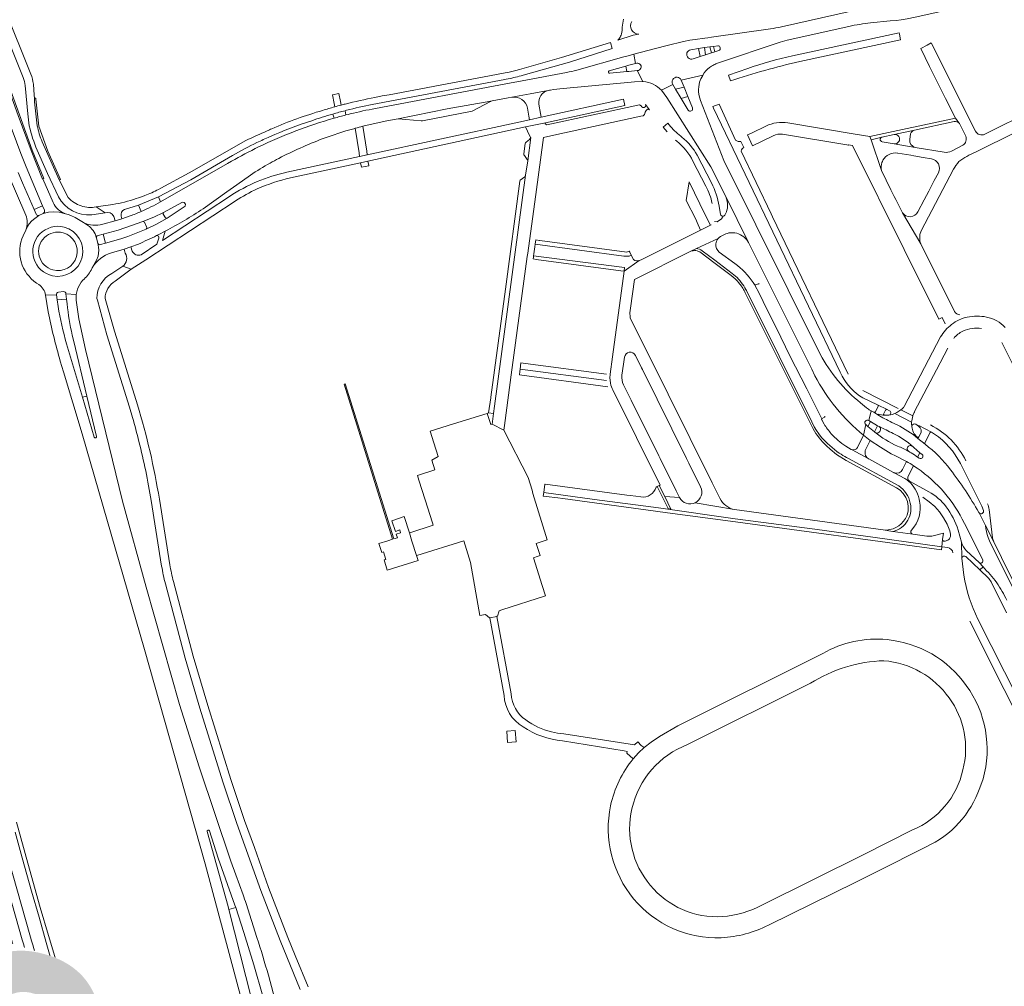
# Model space of a CAD drawing. Header units: metres. Extents: x 166325 to 190320, y 381923 to 404576.
# Tile 399 of 656: x 175992 to 176405, y 387359 to 387764. Entities that reach past the tile are written whole.
import ezdxf

# ---------------------------------------------------------------- set-up
doc = ezdxf.new("R2010")
doc.units = ezdxf.units.M
for name, color, linetype, lineweight in [('B-WE-OG-WATER_MEER-GV', 8, 'Continuous', 18), ('B-WE-VH-VERHARDING_ASFALT-GV', 8, 'Continuous', 18), ('B-WE-VH-VERHARDING_BETONSTRAATSTEEN-GV', 8, 'Continuous', 18), ('B-WE-VH-VERHARDING_GESLOTEN-GV', 8, 'Continuous', 18), ('X-XX-AL-TEKENBLAD-T50', 4, 'Continuous', 50)]:
    doc.layers.add(name, color=color, linetype=linetype, lineweight=lineweight)
doc.styles.add('NLCS-ISO-M500-T50', font='NLCS-ISO.ttf', dxfattribs={"height": 2.5})

msp = doc.modelspace()

# ---------------------------------------------------------------- linework, layer by layer
at = {"layer": 'B-WE-OG-WATER_MEER-GV', "flags": 128}
msp.add_lwpolyline([(176045.065, 387201.315), (176044.951, 387207.617), (176034.128, 387251.47), (176014.63, 387301.955), (176001.128, 387334.205), (175996.224, 387350.012), (175993.904, 387359.076), (175978.765, 387411.964), (175954.977, 387496.397), (175954.802, 387499.761)], dxfattribs=at)
at = {"layer": 'B-WE-VH-VERHARDING_ASFALT-GV', "flags": 128}
for points in [[(175954.836, 387839.504), (175956.012, 387836.12), (175957.965, 387830.499), (175958.715, 387828.343), (175959.86, 387825.049), (175960.174, 387824.147), (175962.151, 387818.46), (175966.32, 387805.694), (175971.304, 387794.661), (175989.657, 387749.169), (175993.293, 387740.06)], [(175996.563, 387741.38), (175974.55, 387795.97), (175969.63, 387806.83), (175965.325, 387819.37), (175963.338, 387825.157), (175963.026, 387826.064), (175961.892, 387829.367), (175961.152, 387831.521), (175957.99, 387840.73)], [(176005.838, 387687.527), (176001.571, 387697.478), (176001.421, 387697.426), (175996.652, 387709.413), (175991.225, 387724.095), (175986.03, 387738.54), (175985.105, 387740.755), (175976.88, 387760.45), (175976.25, 387761.77), (175969.4, 387779.45), (175961.888, 387799.775)], [(176348.69, 387763.03), (176357.002, 387763.83), (176359.392, 387763.99), (176361.487, 387764.225), (176364.05, 387764.62), (176367.38, 387765.27), (176385.801, 387769.43), (176389.766, 387770.305)], [(176245.09, 387764.521), (176244.57, 387761.121)], [(176339.361, 387767.591), (176311.313, 387761.276)], [(176306.74, 387760.439), (176282.032, 387756.927), (176280.452, 387756.702), (176279.137, 387756.515), (176275.19, 387755.97), (176272.842, 387755.63), (176270.31, 387755.09), (176263.372, 387753.385), (176258.532, 387752.235), (176249.404, 387749.863), (176250.19, 387745.94)], [(176284.551, 387745.999), (176284.88, 387746.109), (176310.772, 387754.89), (176313.73, 387755.66), (176339.651, 387761.48)], [(175972.683, 387758.322), (175976.752, 387749.197), (175980.457, 387740.379), (175982.775, 387734.4), (175986.446, 387724.009), (175992.348, 387708.071), (175994.548, 387702.481), (176001.418, 387686.216), (176002.22, 387684.317)], [(176242.781, 387755.702), (176249.11, 387757.74), (176251.46, 387758.27)], [(176361.321, 387755.89), (176360.83, 387758.27), (176360.698, 387758.83), (176315.967, 387749.159)], [(176319.035, 387746.768), (176361.321, 387755.89)], [(176203.956, 387741.231), (176222.44, 387746.48), (176240.401, 387752.228), (176239.61, 387754.727), (176219.04, 387748.4), (176201.47, 387743.441), (176199.95, 387743.013)], [(176273.305, 387751.665), (176276.611, 387752.16), (176279.092, 387752.55), (176281.354, 387752.847), (176282.886, 387753.048), (176284.595, 387753.272)], [(176239.08, 387742.81), (176246.041, 387744.789), (176246.82, 387745.01), (176250.19, 387745.94), (176249.404, 387749.863), (176246.02, 387748.901), (176245.218, 387748.676), (176225.544, 387743.166)], [(176285.04, 387751.354), (176283.427, 387750.809), (176282.003, 387750.327), (176279.47, 387749.47), (176277.296, 387748.87), (176274.245, 387747.826)], [(176297.18, 387743.825), (176289.06, 387740.95), (176289.922, 387738.59)], [(176139.67, 387728.66), (176195.327, 387739.213), (176195.934, 387739.329)], [(176195.489, 387741.967), (176194.828, 387741.843), (176146.832, 387732.816), (176143.93, 387732.27), (176140.85, 387731.691)], [(176221.147, 387742.139), (176202.583, 387738.642), (176195.729, 387737.35), (176141.014, 387727.043)], [(176219.718, 387735.471), (176248.348, 387738.125), (176249.691, 387738.249), (176249.751, 387738.246), (176253.261, 387738.376), (176250.871, 387742.95), (176247.371, 387742.563), (176246.541, 387742.482), (176239.34, 387741.78)], [(176250.871, 387742.95), (176253.261, 387738.376)], [(176269.318, 387738.925), (176278.361, 387740.992)], [(176278.3, 387740.869), (176278.361, 387740.992), (176269.318, 387738.925), (176270.52, 387736.03), (176272.102, 387732.07), (176274.01, 387727.239)], [(175994.118, 387736.655), (175995.297, 387724.81), (175995.615, 387721.002)], [(175999.22, 387719.807), (175998.124, 387729.861), (175998.033, 387731.32), (175997.892, 387732.547), (175997.568, 387737.294)], [(176261.025, 387734.643), (176265.754, 387737.105)], [(176272.233, 387726.356), (176269.302, 387731.18), (176266.931, 387735.19), (176265.754, 387737.105), (176261.025, 387734.643), (176263.22, 387731.68)], [(176135.776, 387719.538), (176137.53, 387719.96), (176145.76, 387721.83), (176150.535, 387722.734), (176171.179, 387726.815), (176189.517, 387730.113), (176189.953, 387730.196), (176196.712, 387731.475), (176198.239, 387731.764), (176205.915, 387733.217), (176213.542, 387734.623)], [(176263.304, 387731.627), (176281.731, 387702.55), (176287.956, 387690.036), (176297.507, 387670.816), (176324.031, 387617.6), (176325.373, 387614.908)], [(176276.754, 387733.075), (176276.61, 387733.99)], [(176327.634, 387623.899), (176287.202, 387705.16), (176277.39, 387730.33), (176276.88, 387732.275), (176276.754, 387733.075)], [(176204.018, 387719.281), (176212.33, 387721.02), (176245.61, 387728.33), (176245.105, 387730.881), (176210.58, 387723.38), (176205.69, 387722.32), (176199.887, 387721.063), (176137.64, 387707.581), (176134.411, 387706.882), (176103.936, 387700.281)], [(176292.13, 387713.79), (176285.147, 387728.893), (176282.59, 387727.817), (176282.89, 387727.09), (176336.01, 387616.42), (176336.816, 387614.741)], [(176128.295, 387726.101), (176128.599, 387726.178), (176128.904, 387726.257)], [(176130.501, 387724.757), (176129.584, 387724.528), (176128.668, 387724.297)], [(176105.39, 387697.89), (176134.756, 387704.26), (176137.882, 387704.938), (176204.018, 387719.281)], [(176131.994, 387718.551), (176132.295, 387718.633), (176132.596, 387718.715)], [(176264.194, 387720.165), (176263.62, 387720.866), (176261.733, 387719.21), (176263.45, 387717.22)], [(176269.617, 387715.012), (176269.088, 387715.425)], [(175998.651, 387710.84), (176003.515, 387699.721), (176008.164, 387689.997)], [(176012.109, 387689.695), (176008.369, 387697.052), (176003.058, 387708.976), (176001.303, 387713.083)], [(176086.714, 387713.562), (176062.88, 387699.99), (176051.053, 387693.537), (176050.092, 387693.046)], [(176266.948, 387713.761), (176267.43, 387713.367)], [(176295.62, 387710.59), (176294.32, 387713.23)], [(176035.843, 387684.632), (176041.691, 387686.406), (176050.036, 387689.941), (176063.69, 387697.09), (176081.094, 387707.312)], [(176281.997, 387695.791), (176275.933, 387707.416)], [(176339.359, 387615.562), (176307.626, 387681.633), (176307.072, 387682.787), (176294.41, 387709.15)], [(176080.621, 387704.879), (176079.007, 387703.951), (176050.939, 387687.819)], [(176274.232, 387704.975), (176279.657, 387694.476)], [(175987.01, 387699.493), (175994.465, 387682.334)], [(175998.698, 387682.697), (175997.875, 387684.602), (175993.018, 387695.852), (175991.153, 387700.171)], [(176068.728, 387684.952), (176078.738, 387692.056), (176082.976, 387695.064), (176088.63, 387699.077)], [(176079.876, 387690.167), (176051.744, 387671.59), (176052.91, 387675.538)], [(176091.444, 387693.257), (176091.445, 387693.257)], [(176022.067, 387682.458), (176027.734, 387683.211), (176023.9, 387685.695)], [(176030.866, 387686.745), (176023.9, 387685.695), (176027.734, 387683.211)], [(176024.694, 387673.788), (176026.83, 387674.354), (176033.108, 387676.019), (176035.962, 387676.893), (176043.496, 387679.571), (176048.048, 387681.414), (176052.182, 387683.368), (176060.132, 387687.76), (176060.871, 387687.57), (176061.33, 387686.834), (176061.183, 387686.108), (176053.701, 387681.076), (176049.27, 387678.493), (176044.936, 387676.418), (176037.153, 387673.26), (176034.277, 387672.293), (176027.826, 387670.482)], [(176035.076, 387660.822), (176038.655, 387659.591), (176044.681, 387663.543), (176082.176, 387688.132), (176082.385, 387688.269)], [(176285.74, 387682.54), (176285.204, 387686.017)], [(176021.777, 387659.228), (176022.256, 387660.12), (176024.037, 387663.347), (176024.742, 387665.039), (176025.059, 387667.578), (176024.955, 387668.806), (176024.566, 387670.588), (176024.032, 387672.554), (176023.508, 387674.382), (176022.698, 387675.863), (176021.182, 387677.485), (176018.546, 387679.143), (176015.18, 387681.313), (176013.337, 387682.112), (176012.143, 387682.503), (176010.99, 387682.881), (176008.366, 387683.526), (176005.893, 387683.644), (176003.891, 387683.526), (176001.71, 387683), (175999.937, 387682.185), (175998.237, 387680.934), (175997.001, 387679.873), (175995.823, 387678.695), (175995.175, 387677.516), (175994.444, 387676.03), (175993.274, 387673.634)], [(175994.444, 387676.03), (175995.175, 387677.516), (175995.823, 387678.695), (175997.001, 387679.873), (175998.237, 387680.934), (175999.937, 387682.185)], [(176001.71, 387683), (176003.891, 387683.526), (176005.893, 387683.644), (176008.366, 387683.526), (176010.99, 387682.881)], [(176038.184, 387681.926), (176034.728, 387680.751), (176031.875, 387679.874), (176026.658, 387678.428)], [(176031.294, 387681.744), (176031.875, 387679.874), (176034.728, 387680.751), (176034.4, 387681.79)], [(176283.277, 387679.591), (176284.406, 387679.505), (176286.25, 387680.776), (176286.924, 387681.904)], [(176018.546, 387679.143), (176021.182, 387677.485), (176022.698, 387675.863), (176023.508, 387674.382), (176024.032, 387672.554)], [(176049.291, 387673.696), (176049.816, 387673.63), (176050.051, 387673.407), (176050.175, 387673.106), (176050.152, 387672.632), (176049.431, 387670.063), (176042.814, 387665.693)], [(176024.566, 387670.588), (176024.955, 387668.806), (176025.059, 387667.578), (176024.742, 387665.039), (176024.037, 387663.347), (176022.256, 387660.12)], [(176027.826, 387670.482), (176025.767, 387669.904)], [(176030.358, 387666.503), (176035.621, 387668.027), (176038.497, 387668.951), (176041.626, 387670.144)], [(176039.085, 387667.194), (176038.497, 387668.951), (176035.621, 387668.027), (176036.143, 387666.344)], [(176031.947, 387654.58), (176038.655, 387659.591), (176035.076, 387660.822), (176030.527, 387657.779)], [(175998.948, 387653.765), (175999.83, 387653.225)], [(176002.718, 387648.738), (176007.279, 387648.855)], [(176007.957, 387643.953), (176007.58, 387646.677), (176007.279, 387648.855), (176002.718, 387648.738), (176003.76, 387641.759)], [(176008.121, 387649.991), (176010.187, 387650.211)], [(176011.258, 387649.31), (176015.591, 387649.015)], [(176015.591, 387649.015), (176011.258, 387649.31), (176011.487, 387647.059), (176011.696, 387645.017)], [(176085.535, 387397.135), (176082.44, 387405.52), (176080.34, 387411.21), (176067.09, 387450.87), (176058.82, 387476.95), (176044.93, 387526.24), (176034.897, 387562.317), (176019.426, 387625.942), (176016.645, 387638.803), (176015.545, 387646.542), (176015.535, 387646.663), (176015.525, 387646.784)], [(176024.185, 387647.352), (176024.408, 387646.553), (176028.442, 387632.076), (176037.884, 387601.673), (176039.144, 387597.44)], [(176041.232, 387602.695), (176031.785, 387633.114), (176031.658, 387633.554), (176027.685, 387647.346)], [(176013.908, 387631.96), (176014.547, 387629.297), (176020.054, 387606.36), (176024.11, 387589.464)], [(176023.105, 387589.189), (176018.224, 387605.845), (176011.497, 387628.351)], [(176008.858, 387621.023), (176010.198, 387616.558), (176018, 387590.56), (176044.185, 387500), (176069.7, 387410.11), (176085.073, 387352.582), (176092.777, 387320.284), (176093.976, 387315.259)], [(176360.227, 387601.215), (176345.464, 387608.757)], [(176345.468, 387605.622), (176351.683, 387602.739), (176355.718, 387600.726), (176356.655, 387600.237)], [(176348.943, 387600.148), (176347.941, 387596.175), (176348.655, 387595.753), (176351.69, 387593.93), (176352.29, 387593.59)], [(176347.941, 387596.175), (176348.943, 387600.148)], [(176350.065, 387599.609), (176351.747, 387598.56), (176351.909, 387598.81)], [(176351.747, 387598.56), (176350.065, 387599.609)], [(176351.882, 387602.154), (176350.72, 387599.81)], [(176355.718, 387600.726), (176351.683, 387602.739)], [(176356.433, 387598.351), (176357.712, 387598.612), (176358.946, 387599.042), (176359.76, 387599.433), (176361.452, 387600.589), (176361.992, 387601.085), (176362.474, 387601.597)], [(176367.032, 387599.436), (176366.469, 387598.219), (176366.435, 387598.13), (176366.402, 387598.04), (176365.952, 387596.007), (176365.921, 387595.416), (176365.951, 387594.574), (176366.068, 387593.74)], [(176350.511, 387591.261), (176350.356, 387591.387), (176347.631, 387593.659), (176346.692, 387594.462), (176345.763, 387589.985)], [(176345.763, 387589.985), (176346.692, 387594.462)], [(176367.73, 387594.56), (176368.799, 387593.812), (176368.915, 387593.993), (176374.229, 387591.204), (176375.58, 387590.45)], [(176374.229, 387591.204), (176368.915, 387593.993), (176368.799, 387593.812)], [(176371.44, 387586.712), (176373.648, 387591.024)], [(176345.763, 387589.985), (176343.206, 387584.822)], [(176346.697, 387584.075), (176348.51, 387587.73)], [(176348.51, 387587.73), (176352.861, 387584.87), (176357.373, 387582.184), (176359.235, 387581.245), (176363.275, 387579.207)], [(176369.576, 387590.277), (176369.02, 387589.32), (176368.55, 387588.624), (176371.59, 387586.13)], [(176371.59, 387586.13), (176368.55, 387588.624)], [(176340.937, 387583.855), (176347.679, 387580.155)], [(176366.85, 387584.83), (176369.44, 387582.62), (176370.353, 387581.857)], [(176363.785, 387578.923), (176362.174, 387575.568)], [(176369.162, 387580.256), (176368.46, 387580.76)], [(176364.575, 387573.07), (176366.712, 387577.148)], [(176386.396, 387578.13), (176395.34, 387560.22), (176396.05, 387558.33)], [(176365.195, 387570.549), (176364.719, 387570.842), (176364.635, 387570.691)], [(176373.143, 387566.243), (176365.328, 387570.463)], [(176046.964, 387562.513), (176051.374, 387535.051)], [(176054.83, 387535.605), (176050.42, 387563.068)], [(176370.656, 387563.949), (176373.35, 387562.06), (176375.6, 387560.07), (176377.6, 387557.8), (176379.33, 387555.35), (176380.8, 387552.67), (176381.93, 387549.89), (176382.256, 387548.413)], [(176399.9, 387546.84), (176398.457, 387558.744)], [(176387.175, 387554.746), (176388.067, 387552.969), (176395.739, 387537.682)], [(176394.305, 387557.327), (176396.976, 387552.04), (176400.646, 387544.609)], [(176396.976, 387552.04), (176394.305, 387557.327)], [(176386.799, 387545.129), (176385.459, 387550.173)], [(176404.781, 387536.297), (176403.64, 387538.58), (176400.646, 387544.609), (176396.976, 387552.04)], [(175945.422, 387546.175), (175946.155, 387543.583), (175954.153, 387515.29), (175992.919, 387378.168)], [(175996.373, 387379.323), (175948.688, 387547.541), (175948.364, 387548.686)], [(176379.142, 387545.618), (176378.92, 387546.15), (176378.55, 387543.12), (176381.081, 387542.793)], [(176386.799, 387545.129), (176387.018, 387538.337)], [(176387.89, 387531.176), (176387.018, 387538.337), (176386.799, 387545.129)], [(176397.981, 387547.099), (176398.598, 387545.67), (176421.02, 387500.776)], [(176398.598, 387545.67), (176397.981, 387547.099)], [(176421.02, 387500.776), (176398.598, 387545.67)], [(176388.682, 387538.996), (176394.575, 387533.4), (176395.881, 387534.706), (176394.203, 387536.538), (176388.98, 387541.467)], [(176394.203, 387536.538), (176395.881, 387534.706)], [(176395.881, 387534.706), (176394.575, 387533.4), (176394.817, 387533.17), (176397.905, 387530.239)], [(176423.894, 387498.447), (176423.022, 387499.93), (176422.622, 387500.61), (176413.12, 387519.618), (176411.503, 387522.851), (176410.428, 387525.001), (176404.781, 387536.297)], [(176052.944, 387527.641), (176061.206, 387496.376), (176067.419, 387475.466), (176077.089, 387444.526), (176082.856, 387427.051), (176092.992, 387398.977), (176101.022, 387378.027), (176109.546, 387357.331)], [(176112.822, 387358.564), (176107.451, 387371.604), (176104.29, 387379.28), (176096.26, 387400.23), (176090.29, 387416.99), (176086.14, 387428.26), (176080.43, 387445.57), (176070.76, 387476.51), (176064.59, 387497.27), (176056.329, 387528.533)], [(176399.261, 387528.408), (176405.719, 387515.491)], [(176192.002, 387513.919), (176189.072, 387513.3), (176194.973, 387480.796)], [(176197.978, 387481.504), (176192.002, 387513.919)], [(176471.07, 387358.91), (176470.93, 387359.19), (176470.862, 387359.326), (176470.751, 387359.548), (176466.807, 387367.429), (176465.852, 387369.336), (176453.302, 387394.416), (176452.335, 387396.347), (176442.6, 387415.8), (176441.534, 387417.879), (176439.75, 387421.35), (176416.139, 387468.38), (176416.039, 387468.579), (176393.71, 387512.77)], [(176390.323, 387511.924), (176433.652, 387425.706), (176467.361, 387358.627), (176472.932, 387347.465), (176475.186, 387342.965), (176478.225, 387344.607), (176475.07, 387350.902), (176474.964, 387351.172), (176474.776, 387351.487)], [(176328.687, 387498.434), (176267.924, 387468.032), (176260.164, 387463.48), (176256.646, 387461.108), (176253.691, 387458.983), (176251.338, 387456.673), (176249.157, 387454.201)], [(176271.967, 387460.122), (176323.461, 387485.861)], [(176219.529, 387461.762), (176245.34, 387457.518), (176246.688, 387457.208), (176246.421, 387456.497), (176249.157, 387454.201), (176251.338, 387456.673), (176253.691, 387458.983), (176252.475, 387459.755), (176251.138, 387461.238), (176249.708, 387460.014), (176220.074, 387464.71)], [(176394.537, 387441.956), (176395.894, 387445.733)], [(176095.174, 387327.636), (176093.2, 387336.025), (176089.077, 387353.55), (176079.595, 387390.978), (176079.29, 387392.18), (176070.45, 387423.63)], [(176071.5, 387423.93), (176075.04, 387412.48), (176082.13, 387392.76), (176082.434, 387391.822), (176085.85, 387381.28), (176090.04, 387367.75), (176093.82, 387354.61), (176097.56, 387340.73), (176100.97, 387327), (176103.468, 387316.886), (176105.197, 387310.925)], [(176366.26, 387424.339), (176345.923, 387414.098), (176303.35, 387392.873)], [(176305.85, 387384.329), (176342.497, 387402.471), (176351.15, 387406.755), (176371.968, 387417.215)], [(176091.36, 387379.23), (176086.81, 387393.441)], [(176108.213, 387317.295), (176104.39, 387332.27), (176096.15, 387363.37)]]:
    msp.add_lwpolyline(points, dxfattribs=at)
at = {"layer": 'B-WE-VH-VERHARDING_ASFALT-GV'}
for points in [[(176244.57, 387761.121, -0.0932054), (176244.239, 387758.342)], [(176251.46, 387758.27, -0.6083537), (176248.632, 387763.455)], [(176311.313, 387761.276, -0.0199189), (176306.74, 387760.439)], [(176339.651, 387761.48, -0.0168333), (176348.69, 387763.03)], [(176243.862, 387757.378, -0.065976), (176242.781, 387755.702)], [(176244.239, 387758.342, -0.0339137), (176243.862, 387757.378)], [(176315.967, 387749.159, 0.031749), (176297.18, 387743.825)], [(176250.19, 387745.94, -1.2725301), (176250.871, 387742.95)], [(176278.361, 387740.992, -0.1216547), (176281.162, 387744.25)], [(176281.162, 387744.25, -0.0392557), (176283.019, 387745.358)], [(176283.019, 387745.358, -0.0307567), (176284.551, 387745.999)], [(176289.922, 387738.59, -0.0215764), (176319.035, 387746.768)], [(175993.293, 387740.06, -0.0701299), (175994.118, 387736.655)], [(175997.568, 387737.294, 0.0702063), (175996.563, 387741.38)], [(176199.95, 387743.013, -0.0219905), (176195.489, 387741.967)], [(176195.934, 387739.329, 0.0169194), (176202.153, 387740.74)], [(176202.153, 387740.74, 0.0047801), (176203.956, 387741.231)], [(176225.544, 387743.166, -0.0214791), (176221.147, 387742.139)], [(176265.754, 387737.105, -1.0804687), (176269.318, 387738.925)], [(176277.031, 387738.11, -0.0682375), (176278.3, 387740.869)], [(176214.448, 387734.76, -0.0201883), (176219.718, 387735.471)], [(176253.261, 387738.376, -0.0553109), (176253.37, 387738.38)], [(176253.37, 387738.38, -0.1853832), (176261.025, 387734.643)], [(176276.61, 387733.99, -0.0808246), (176277.031, 387738.11)], [(176140.85, 387731.691, 0.0143562), (176128.358, 387728.873)], [(176213.542, 387734.623, -0.0430631), (176214.448, 387734.76)], [(176263.22, 387731.68, -0.0362899), (176263.304, 387731.627)], [(176123.95, 387727.695, 0.0057661), (176118.895, 387726.222)], [(176126.727, 387728.448, 0.0032918), (176123.95, 387727.695)], [(176128.358, 387728.873, 0.001872), (176126.727, 387728.448)], [(176128.904, 387726.257, -0.0149558), (176139.67, 387728.66)], [(176141.014, 387727.043, 0.0138334), (176130.501, 387724.757)], [(176274.01, 387727.239, -0.9170596), (176272.233, 387726.356)], [(176123.705, 387722.953, 0.0433681), (176092.061, 387710.891)], [(176118.895, 387726.222, 0.0332577), (176097.604, 387718.502)], [(176114.315, 387721.892, -0.0126411), (176123.187, 387724.702)], [(176123.187, 387724.702, -0.0068726), (176128.295, 387726.101)], [(176128.668, 387724.297, 0.0064647), (176123.705, 387722.953)], [(175995.615, 387721.002, 0.0484743), (175998.651, 387710.84)], [(176001.303, 387713.083, -0.0577061), (175999.22, 387719.807)], [(176096.662, 387715.157, -0.026569), (176114.315, 387721.892)], [(176269.088, 387715.425, -0.0529406), (176264.194, 387720.165)], [(176095.584, 387717.634, 0.0097178), (176086.714, 387713.562)], [(176091.364, 387712.702, -0.0081216), (176096.662, 387715.157)], [(176097.604, 387718.502, 0.0020307), (176095.584, 387717.634)], [(176118.771, 387714.264, -0.0226579), (176131.994, 387718.551)], [(176275.933, 387707.416, 0.1063819), (176269.617, 387715.012)], [(176092.061, 387710.891, 0.0164775), (176080.621, 387704.879)], [(176081.094, 387707.312, -0.0189774), (176091.364, 387712.702)], [(176100.524, 387706.112, -0.0277498), (176118.771, 387714.264)], [(176267.43, 387713.367, -0.1021564), (176274.232, 387704.975)], [(176294.32, 387713.23, -0.2613775), (176292.13, 387713.79)], [(176294.41, 387709.15, -0.2747435), (176295.62, 387710.59)], [(176088.63, 387699.077, -0.0192094), (176096.844, 387704.123)], [(176096.844, 387704.123, -0.0081448), (176100.524, 387706.112)], [(176103.936, 387700.281, 0.0925227), (176079.876, 387690.167)], [(176091.445, 387693.257, -0.0535852), (176105.39, 387697.89)], [(176279.657, 387694.476, -0.0657311), (176282.267, 387687.207)], [(176285.204, 387686.017, 0.0819273), (176281.997, 387695.791)], [(176008.164, 387689.997, 0.312998), (176022.067, 387682.458)], [(176017.614, 387686.134, -0.1295539), (176012.109, 387689.695)], [(176044.295, 387690.468, -0.0135836), (176040.743, 387689.194)], [(176050.092, 387693.046, -0.0232056), (176044.295, 387690.468)], [(176082.385, 387688.269, -0.0377159), (176091.444, 387693.257)], [(176010.99, 387682.881, -0.1961748), (176005.838, 387687.527)], [(176023.9, 387685.695, -0.1236051), (176017.614, 387686.134)], [(176040.743, 387689.194, -0.0369663), (176030.866, 387686.745)], [(175994.465, 387682.334, -0.1822015), (175994.444, 387676.03)], [(176002.22, 387684.317, -0.4007088), (176001.71, 387683)], [(176027.734, 387683.211, -0.4008391), (176031.294, 387681.744)], [(176034.4, 387681.79, -0.3755532), (176035.843, 387684.632)], [(176042.772, 387683.814, -0.0115994), (176038.184, 387681.926)], [(176052.91, 387675.538, 0.0271311), (176068.728, 387684.952)], [(176286.924, 387681.904, -0.3375334), (176285.74, 387682.54)], [(176005.663, 387656.828, -1.0260827), (176010.544, 387677.231)], [(176026.658, 387678.428, -0.1797236), (176018.546, 387679.143)], [(175993.274, 387673.634, 0.3641935), (175998.948, 387653.765)], [(176024.032, 387672.554, -0.3865383), (176024.694, 387673.788)], [(176041.626, 387670.144, 0.0126653), (176049.291, 387673.696)], [(176052.91, 387675.538, -0.005911), (176049.291, 387673.696)], [(176022.256, 387660.12, -0.1928203), (176030.358, 387666.503)], [(176036.143, 387666.344, -0.3772693), (176035.076, 387660.822)], [(176042.814, 387665.693, -0.4325622), (176039.085, 387667.194)], [(176018.382, 387655.001, 0.0831632), (176021.777, 387659.228)], [(176030.527, 387657.779, 0.2797113), (176024.185, 387647.352)], [(175999.83, 387653.225, -0.1959801), (176002.718, 387648.738)], [(176016.106, 387651.187, -0.1021704), (176018.382, 387655.001)], [(176027.685, 387647.346, -0.2717338), (176031.947, 387654.58)], [(176015.525, 387646.784, -0.0510932), (176015.591, 387649.015)], [(176015.591, 387649.015, -0.051072), (176016.106, 387651.187)], [(176011.696, 387645.017, 0.0281355), (176013.908, 387631.96)], [(176003.76, 387641.759, 0.0207151), (176008.858, 387621.023)], [(176011.497, 387628.351, -0.0307804), (176007.957, 387643.953)], [(176344.502, 387603.54, -0.1036109), (176327.634, 387623.899)], [(176325.373, 387614.908, 0.1025422), (176345.763, 387589.985)], [(176336.816, 387614.741, 0.1367709), (176345.468, 387605.622)], [(176347.897, 387600.823, -0.0278346), (176344.502, 387603.54)], [(176050.42, 387563.068, 0.0342113), (176041.232, 387602.695)], [(176348.943, 387600.148, -0.0318557), (176347.897, 387600.823)], [(176350.065, 387599.609, -0.0309112), (176348.943, 387600.148)], [(176350.72, 387599.81, -0.4164622), (176350.065, 387599.609)], [(176351.683, 387602.739, -0.3940506), (176351.882, 387602.154)], [(176354.596, 387598.334, -0.5012222), (176354.24, 387598.993)], [(176355.025, 387600.502, -0.3990253), (176355.718, 387600.726)], [(176356.655, 387600.237, -0.6872581), (176356.433, 387598.351)], [(176039.144, 387597.44, -0.0103993), (176041.87, 387587.307)], [(176346.692, 387594.462, -0.9063588), (176347.941, 387596.175)], [(176351.909, 387598.81, 0.0417563), (176354.596, 387598.334)], [(176351.131, 387590.91, -0.0854805), (176350.511, 387591.261)], [(176350.511, 387591.261, 0.0744722), (176360.06, 387585.396)], [(176352.537, 387591.505, -0.3649145), (176351.131, 387590.91)], [(176352.29, 387593.59, 0.0051701), (176358.2, 387590.716)], [(176352.29, 387593.59, -0.3112476), (176352.92, 387592.26)], [(176358.2, 387590.716, -0.0603577), (176366.604, 387585.089)], [(176368.55, 387588.624, 0.0595182), (176359.879, 387594.284)], [(176373.648, 387591.024, -0.4029995), (176374.229, 387591.204)], [(176388.712, 387579.248, 0.1602581), (176373.834, 387594.253)], [(176024.11, 387589.464, -0.9625028), (176023.105, 387589.189)], [(176041.87, 387587.307, -0.0216729), (176046.964, 387562.513)], [(176348.51, 387587.73, -0.0083941), (176345.763, 387589.985)], [(176371.59, 387586.13, -0.3199644), (176371.44, 387586.712)], [(176375.58, 387590.45, -0.1193203), (176386.396, 387578.13)], [(176343.206, 387584.822, -0.3692489), (176340.937, 387583.855)], [(176347.679, 387580.155, -0.3683832), (176346.697, 387584.075)], [(176360.06, 387585.396, -0.0196966), (176364.753, 387583.153)], [(176364.28, 387585.13, -0.2966403), (176365.75, 387585.5)], [(176365.72, 387582.55, -0.0878988), (176364.753, 387583.153)], [(176368.46, 387580.76, 0.0123734), (176365.72, 387582.55)], [(176365.75, 387585.5, -0.1274252), (176366.604, 387585.089)], [(176382.22, 387575.472, 0.0707441), (176371.59, 387586.13)], [(176363.275, 387579.207, -0.0046602), (176363.785, 387578.923)], [(176366.712, 387577.148, 0.0132257), (176363.785, 387578.923)], [(176362.174, 387575.568, -0.3899009), (176358.616, 387574.214)], [(176366.712, 387577.148, -0.1298881), (176387.175, 387554.746)], [(176394.144, 387557.579, 0.034517), (176382.22, 387575.472)], [(176365.195, 387570.549, -0.3784561), (176364.575, 387573.07)], [(176365.328, 387570.463, -0.0317171), (176365.195, 387570.549)], [(176380.409, 387559.882, 0.1092891), (176373.143, 387566.243)], [(176385.459, 387550.173, 0.0901986), (176380.409, 387559.882)], [(176394.305, 387557.327, -0.0843838), (176394.144, 387557.579)], [(176396.05, 387558.33, -0.8232566), (176394.305, 387557.327)], [(176398.457, 387558.744, 0.0848714), (176397.718, 387561.204)], [(176397.981, 387547.099, -0.0621552), (176396.976, 387552.04)], [(176379.5, 387545.48, -0.3723635), (176379.142, 387545.618)], [(176381.153, 387545.926, -0.1608024), (176379.5, 387545.48)], [(176381.759, 387546.469, -0.0739935), (176381.153, 387545.926)], [(176382.256, 387548.413, -0.1947376), (176381.759, 387546.469)], [(176388.98, 387541.467, -0.1387804), (176386.799, 387545.129)], [(176400.646, 387544.609, -0.0485284), (176399.9, 387546.84)], [(176381.081, 387542.793, -0.3381694), (176383.259, 387540.562)], [(176387.018, 387538.337, -0.6374504), (176388.682, 387538.996)], [(176395.739, 387537.682, -0.8383545), (176394.203, 387536.538)], [(176051.374, 387535.051, 0.0244913), (176052.944, 387527.641)], [(176056.329, 387528.533, -0.0245994), (176054.83, 387535.605)], [(176401.648, 387528.053, 0.0330041), (176395.881, 387534.706)], [(176393.71, 387512.77, -0.0741172), (176387.89, 387531.176)], [(176397.905, 387530.239, -0.0855833), (176399.261, 387528.408)], [(176405.922, 387520.679, 0.0341706), (176401.648, 387528.053)], [(176355.657, 387504.173, 0.1551091), (176328.687, 387498.434)], [(176388.84, 387484.97, 0.2183785), (176355.657, 387504.173)], [(176323.461, 387485.861, -0.1325594), (176354.314, 387495.345)], [(176354.314, 387495.345, -0.221518), (176381.669, 387479.713)], [(176395.894, 387445.733, 0.2301056), (176388.84, 387484.97)], [(176194.973, 387480.796, 0.2517621), (176202.951, 387467.606)], [(176204.078, 387470.518, -0.2370483), (176197.978, 387481.504)], [(176381.669, 387479.713, -0.2253353), (176387.449, 387449.499)], [(176202.951, 387467.606, 0.1281341), (176219.529, 387461.762)], [(176214.848, 387465.524, -0.0971293), (176204.078, 387470.518)], [(176220.074, 387464.71, -0.0428949), (176214.848, 387465.524)], [(176248.64, 387433.261, -0.2528066), (176271.967, 387460.122)], [(176249.157, 387454.201, 0.1198965), (176239.662, 387434.49)], [(176387.449, 387449.499, -0.2436731), (176366.26, 387424.339)], [(176371.968, 387417.215, 0.2030582), (176394.537, 387441.956)], [(176239.662, 387434.49, 0.228087), (176249.331, 387395.477)], [(176256.32, 387401.183, -0.2372749), (176248.64, 387433.261)], [(176070.45, 387423.63, -0.9640254), (176071.5, 387423.93)], [(176286.565, 387388.006, -0.2412703), (176256.32, 387401.183)], [(176086.81, 387393.441, 0.0029948), (176085.535, 387397.135)], [(176249.331, 387395.477, 0.2331194), (176286.081, 387379.085)], [(176303.35, 387392.873, -0.1055167), (176286.565, 387388.006)], [(176286.081, 387379.085, 0.1008538), (176305.85, 387384.329)], [(175992.919, 387378.168, 0.0106727), (176000.843, 387353.419)], [(176004.2, 387354.573, -0.0116838), (175996.373, 387379.323)], [(176096.15, 387363.37, 0.0067988), (176091.36, 387379.23)]]:
    msp.add_lwpolyline(points, format="xyb", dxfattribs=at)
at = {"layer": 'B-WE-VH-VERHARDING_BETONSTRAATSTEEN-GV'}
for points in [[(176273.305, 387751.665, 1.0937006), (176274.245, 387747.826)], [(176285.04, 387751.354, 0.902547), (176284.595, 387753.272)], [(176239.08, 387742.81, 0.8196371), (176239.34, 387741.78)], [(176198.239, 387731.764, -0.3885605), (176204.846, 387727.185)], [(176209.622, 387728.792, -0.3882493), (176213.542, 387734.623)], [(176254.378, 387728.721, -1.0143132), (176252.461, 387728.166)], [(176135.776, 387719.538, 0.0048785), (176132.596, 387718.715)], [(176314.059, 387720.96, 0.1536168), (176304.796, 387719.651)], [(176383.829, 387721.532, -0.2303801), (176385.704, 387721.013)], [(176385.704, 387721.013, -0.0786901), (176386.151, 387720.466)], [(176206.068, 387714.831, -0.2126292), (176205.691, 387714.059)], [(176307.855, 387715.617, -0.1463494), (176311.847, 387716.261)], [(176353.126, 387713.271, -0.6063954), (176353.456, 387715.019)], [(176358.586, 387716.136, -1.1782024), (176358.594, 387712.253)], [(176365.531, 387716.367, -0.2750398), (176367.102, 387717.941)], [(176388.602, 387715.45, -0.3902153), (176387.366, 387711.591)], [(176396.649, 387716.219, -0.4135267), (176392.661, 387717.548)], [(176204.27, 387712.929, 0.2151812), (176203.914, 387712.31)], [(176353.538, 387713.077, -0.1180379), (176353.126, 387713.271)], [(176367.463, 387710.711, -0.3888783), (176365.172, 387714.043)], [(176353.888, 387705.283, -0.3189018), (176360.051, 387708.311)], [(176382.65, 387709.16, -0.1596045), (176379.624, 387708.687)], [(176385.769, 387704.719, -0.074315), (176392.689, 387708.669)], [(176353.353, 387701.003, -0.1440939), (176353.477, 387704.335)], [(176353.477, 387704.335, -0.0425656), (176353.888, 387705.283)], [(176374.225, 387705.932, -0.5089384), (176377.147, 387700.065)], [(176383.478, 387701.507, -0.050759), (176385.769, 387704.719)], [(176287.956, 387690.036, -0.0893886), (176288.716, 387686.098)], [(176042.772, 387683.814, 0.0210939), (176050.939, 387687.819)], [(176288.716, 387686.098, -0.1301985), (176287.86, 387682.869)], [(175998.698, 387682.697, 0.3752407), (175999.937, 387682.185)], [(176287.86, 387682.869, -0.3350656), (176286.924, 387681.904)], [(176368.595, 387683.666, -0.5632328), (176362.088, 387683.252)], [(176005.725, 387659.276, -1.0044996), (176010.065, 387674.862)], [(176005.663, 387656.828, 0.9746236), (176010.544, 387677.231)], [(176010.065, 387674.862, -0.9954894), (176005.725, 387659.276)], [(176284.77, 387672.429, -0.1387238), (176289.269, 387674.799)], [(176289.269, 387674.799, -0.2133567), (176295.529, 387673.161)], [(176295.529, 387673.161, -0.0960326), (176297.507, 387670.816)], [(176024.566, 387670.588, 0.4061426), (176025.767, 387669.904)], [(176285.274, 387666.769, -0.2305417), (176283.83, 387670.259)], [(176283.83, 387670.259, -0.1261511), (176284.77, 387672.429)], [(176273.105, 387667.043, -0.2690325), (176277.658, 387666.481)], [(176251.69, 387663.249, -0.0730961), (176250.671, 387663.17)], [(176252.497, 387663.534, -0.0615146), (176251.69, 387663.249)], [(176299.468, 387654.005, 0.088258), (176291.85, 387661.966)], [(176290.258, 387656.914, -0.0531467), (176293.431, 387653.915)], [(176293.431, 387653.915, -0.0558054), (176295.98, 387650.137)], [(176300.624, 387653.036, -0.3813467), (176300.004, 387653.199)], [(176301.854, 387653.473, 0.2613447), (176301.506, 387653.492)], [(176301.97, 387653.341, 0.1209845), (176301.854, 387653.473)], [(176008.121, 387649.991, 0.4079414), (176007.279, 387648.855)], [(176011.258, 387649.31, 0.3969922), (176010.187, 387650.211)], [(176386.135, 387640.468, -0.2374199), (176383.968, 387641.802)], [(176248.092, 387638.736, -0.0652413), (176247.83, 387639.65)], [(176382.719, 387636.399, 0.1018747), (176378.1, 387631.22)], [(176389.259, 387639.49, 0.1188526), (176382.719, 387636.399)], [(176397.398, 387639.53, 0.0896925), (176389.259, 387639.49)], [(176405.217, 387635.178, 0.145217), (176397.398, 387639.53)], [(176383.569, 387630.579, -0.0917735), (176387.417, 387633.628)], [(176387.417, 387633.628, -0.1573229), (176395.306, 387634.671)], [(176245.499, 387622.716, -0.7349197), (176250.056, 387623.441)], [(176239.64, 387611.718, 0.0497651), (176240.59, 387608.94)], [(176245.119, 387611.021, -0.1496064), (176244.442, 387615.117)], [(176367.032, 387599.436, -0.0563545), (176367.194, 387599.861)], [(176328.238, 387596.364, -0.2311862), (176328.217, 387596.768)], [(176328.217, 387596.768, -0.1720296), (176328.429, 387596.998)], [(176329.404, 387597.507, 0.2558822), (176329.558, 387597.743)], [(176329.558, 387597.743, 0.1137059), (176329.529, 387597.892)], [(176351.747, 387598.56, 0.0231068), (176357.649, 387595.348)], [(176356.433, 387598.351, -0.0663914), (176356.209, 387598.32)], [(176367.73, 387594.56, 0.584941), (176366.068, 387593.74)], [(176324.602, 387592.627, 0.0744049), (176330.176, 387585.514)], [(176332.221, 387590.559, -0.0339243), (176329.23, 387594.609)], [(176338.32, 387585.34, -0.0583052), (176332.221, 387590.559)], [(176366.07, 387593.601, -0.0576479), (176366.068, 387593.74)], [(176366.07, 387593.601, 0.1989463), (176368.309, 387589.121)], [(176369.576, 387590.277, 0.3888947), (176368.799, 387593.812)], [(176368.309, 387589.121, 0.3190737), (176369.02, 387589.32)], [(176340.937, 387583.855, -0.0562542), (176340.583, 387584.006)], [(176364.28, 387585.13, 0.2680335), (176364.29, 387583.66)], [(176364.29, 387583.66, 0.0535915), (176364.753, 387583.153)], [(176366.85, 387584.83, 0.0376498), (176366.604, 387585.089)], [(176347.935, 387579.99, -0.0327051), (176347.679, 387580.155)], [(176369.162, 387580.256, 0.9074523), (176370.353, 387581.857)], [(176358.616, 387574.214, -0.0313898), (176358.389, 387574.316)], [(176364.635, 387570.691, 0.0532823), (176363.017, 387571.828)], [(176369.08, 387563.17, 0.158618), (176364.635, 387570.691)], [(176258.745, 387568.115, -0.3661831), (176252.372, 387564.031)], [(176277.421, 387568.242, -0.4139348), (176275.189, 387561.633)], [(176275.189, 387561.633, -0.4136695), (176268.58, 387563.855)], [(176291.595, 387558.715, -0.2268312), (176285.494, 387563.472)], [(176365.827, 387550.158, 0.2569648), (176369.202, 387562.29)], [(176363.326, 387554.977, -0.285283), (176354.05, 387550.19)], [(176366.394, 387548.427, -0.5769231), (176365.827, 387550.158)]]:
    msp.add_lwpolyline(points, format="xyb", dxfattribs=at)
at = {"layer": 'B-WE-VH-VERHARDING_BETONSTRAATSTEEN-GV', "flags": 128}
for points in [[(176276.611, 387752.16), (176273.305, 387751.665)], [(176274.245, 387747.826), (176277.296, 387748.87), (176276.611, 387752.16)], [(176284.595, 387753.272), (176282.886, 387753.048), (176283.427, 387750.809), (176285.04, 387751.354)], [(176392.661, 387717.548), (176374.2, 387754.51), (176372.45, 387753.621), (176369.76, 387752.15), (176373.449, 387744.619), (176380.128, 387731.251), (176384.301, 387723.012), (176385.704, 387721.013)], [(176246.041, 387744.789), (176239.08, 387742.81)], [(176239.34, 387741.78), (176246.541, 387742.482), (176246.041, 387744.789)], [(176265.754, 387737.105), (176266.931, 387735.19), (176270.52, 387736.03), (176269.318, 387738.925)], [(175998.643, 387730.959), (175998.618, 387731.359), (175998.033, 387731.32), (175998.124, 387729.861), (175999.22, 387719.807)], [(176125.688, 387733.338), (176122.997, 387732.795), (176123.673, 387729.176), (176123.95, 387727.695)], [(176126.727, 387728.448), (176126.415, 387729.915), (176125.688, 387733.338)], [(176213.542, 387734.623), (176205.915, 387733.217), (176198.239, 387731.764)], [(176272.102, 387732.07), (176269.302, 387731.18), (176272.233, 387726.356)], [(176274.01, 387727.239), (176272.102, 387732.07)], [(176001.303, 387713.083), (176003.058, 387708.976), (176008.369, 387697.052), (176008.984, 387697.261), (176003.58, 387709.184), (175999.853, 387719.623), (175998.643, 387730.959)], [(176252.461, 387728.166), (176251.829, 387728.538), (176213.005, 387720.206), (176212.272, 387720.593), (176212.33, 387721.02), (176204.018, 387719.281), (176204.833, 387717.513), (176206.068, 387714.831), (176206.288, 387714.796), (176204.96, 387705.099), (176204.025, 387699.003), (176190.98, 387602.134), (176190.561, 387599.023), (176189.967, 387594.613), (176194.892, 387592.043), (176195.154, 387593.98), (176198.308, 387617.312), (176198.444, 387618.311), (176204.754, 387664.988)], [(176204.754, 387664.988), (176204.939, 387666.355), (176208.138, 387690.017), (176208.272, 387691.008), (176211.502, 387714.898), (176215.831, 387715.837), (176252.357, 387723.763), (176252.424, 387723.777), (176253.373, 387723.983), (176253.943, 387724.501), (176254.218, 387725.445), (176254.616, 387726.221), (176255.124, 387726.685), (176255.964, 387726.502), (176254.378, 387728.721)], [(176204.846, 387727.185), (176205.434, 387723.798), (176205.69, 387722.32), (176210.58, 387723.38), (176210.319, 387724.857), (176209.622, 387728.792)], [(176123.187, 387724.702), (176123.705, 387722.953)], [(176128.668, 387724.297), (176128.295, 387726.101)], [(176385.704, 387721.013), (176384.301, 387723.012), (176348.46, 387715.229), (176348.91, 387713.922), (176353.456, 387715.019), (176358.586, 387716.136), (176367.102, 387717.941), (176383.829, 387721.532)], [(176420.809, 387718.361), (176416.868, 387726.315), (176396.649, 387716.219)], [(176132.596, 387718.715), (176134.183, 387708.367), (176134.411, 387706.882), (176137.64, 387707.581), (176137.409, 387709.065), (176135.776, 387719.538)], [(176304.796, 387719.651), (176298.989, 387716.871), (176298.06, 387716.426), (176297.052, 387715.943), (176299.165, 387711.33), (176307.855, 387715.617)], [(176369.83, 387670.19), (176362.088, 387683.252), (176359.273, 387688.818), (176358.631, 387690.108), (176357.224, 387692.936), (176353.353, 387701.003), (176348.91, 387713.922), (176348.46, 387715.229), (176342.321, 387716.252), (176314.059, 387720.96)], [(176386.151, 387720.466), (176388.602, 387715.45)], [(176203.914, 387712.31), (176203.327, 387707.992), (176203.349, 387707.644), (176203.504, 387707.312), (176204.753, 387705.665), (176204.96, 387705.099), (176206.288, 387714.796), (176206.068, 387714.831)], [(176311.847, 387716.261), (176339.54, 387711.63), (176339.518, 387711.77), (176341.201, 387711.456), (176362.819, 387667.907), (176377.335, 387638.665), (176378.75, 387639.351), (176380.071, 387636.733)], [(176353.456, 387715.019), (176348.91, 387713.922), (176353.353, 387701.003)], [(176367.102, 387717.941), (176358.586, 387716.136)], [(176365.172, 387714.043), (176365.531, 387716.367)], [(176392.689, 387708.669), (176409.9, 387717.23)], [(176205.691, 387714.059), (176204.27, 387712.929)], [(176379.624, 387708.687), (176367.489, 387710.704), (176367.476, 387710.708), (176367.463, 387710.711), (176358.594, 387712.253), (176353.538, 387713.077)], [(176358.594, 387712.253), (176367.463, 387710.711)], [(176387.366, 387711.591), (176382.65, 387709.16)], [(176360.051, 387708.311), (176360.116, 387708.3), (176365.633, 387707.374), (176366.902, 387707.161), (176370.77, 387706.512), (176374.225, 387705.932)], [(176362.088, 387683.252), (176369.83, 387670.19), (176369.39, 387671.36), (176369.36, 387674.18), (176369.92, 387675.67), (176383.478, 387701.507)], [(176377.147, 387700.065), (176375.415, 387696.745), (176373.709, 387693.473), (176373.116, 387692.335), (176371.219, 387688.698), (176368.595, 387683.666)], [(176050.939, 387687.819), (176050.036, 387689.941), (176041.691, 387686.406), (176042.772, 387683.814)], [(176297.507, 387670.816), (176287.956, 387690.036)], [(176002.22, 387684.317), (176001.418, 387686.216), (175997.875, 387684.602), (175998.698, 387682.697)], [(175999.937, 387682.185), (176001.71, 387683)], [(176281.91, 387678.19), (176281.593, 387678.032), (176277.442, 387675.962), (176252.497, 387663.534)], [(176026.83, 387674.354), (176024.694, 387673.788)], [(176025.767, 387669.904), (176027.826, 387670.482), (176026.83, 387674.354)], [(176024.032, 387672.554), (176024.566, 387670.588)], [(176208.081, 387670.135), (176207.914, 387668.923), (176207.516, 387666.037), (176207.409, 387665.263), (176245.543, 387660.254), (176245.34, 387658.755), (176251.69, 387663.249)], [(176250.671, 387663.17), (176249.856, 387663.255), (176249.215, 387663.679), (176248.351, 387665.437), (176247.499, 387665.091), (176245.263, 387665.125), (176208.081, 387670.135)], [(176247.83, 387639.65), (176247.74, 387641.36), (176247.995, 387643.227), (176249.68, 387655.335), (176273.105, 387667.043), (176275.751, 387668.264), (176284.77, 387672.429)], [(176284.77, 387672.429), (176275.751, 387668.264), (176276.276, 387668.199), (176276.935, 387668.014), (176277.56, 387667.733), (176278.135, 387667.361), (176283.456, 387663.321), (176290.736, 387657.793), (176291.421, 387657.249), (176292.082, 387656.675), (176292.717, 387656.074), (176293.326, 387655.447), (176293.908, 387654.794), (176294.485, 387654.086), (176295.03, 387653.352), (176295.541, 387652.595), (176296.017, 387651.816), (176296.458, 387651.016), (176296.665, 387650.602), (176324.083, 387595.51), (176325.08, 387593.507), (176326.015, 387591.956), (176327.047, 387590.468), (176328.171, 387589.049), (176329.383, 387587.704), (176330.678, 387586.439), (176331.605, 387585.574), (176332.56, 387584.74), (176333.543, 387583.939), (176334.553, 387583.172), (176335.587, 387582.439), (176336.34, 387581.95), (176337.099, 387581.473), (176337.865, 387581.007), (176338.639, 387580.552), (176339.418, 387580.109), (176360.52, 387568.649), (176361.417, 387567.997), (176362.246, 387567.26), (176362.998, 387566.445), (176363.665, 387565.56), (176364.242, 387564.613), (176364.724, 387563.614), (176365.104, 387562.572), (176365.379, 387561.498), (176365.548, 387560.402), (176365.607, 387559.295), (176365.547, 387558.086), (176365.398, 387557.089), (176365.147, 387556.113), (176364.798, 387555.168), (176364.353, 387554.263), (176363.817, 387553.409), (176363.197, 387552.615), (176362.498, 387551.888), (176361.729, 387551.237), (176360.896, 387550.669), (176360.01, 387550.189), (176359.079, 387549.802), (176358.113, 387549.513), (176366.394, 387548.427)], [(176383.968, 387641.802), (176369.83, 387670.19)], [(176275.751, 387668.264), (176273.105, 387667.043)], [(176354.05, 387550.19), (176358.113, 387549.513), (176359.079, 387549.802), (176360.01, 387550.189), (176360.896, 387550.669), (176361.729, 387551.237), (176362.498, 387551.888), (176363.197, 387552.615), (176363.817, 387553.409), (176364.353, 387554.263), (176364.798, 387555.168), (176365.147, 387556.113), (176365.398, 387557.089), (176365.547, 387558.086), (176365.607, 387559.295), (176365.548, 387560.402), (176365.379, 387561.498), (176365.104, 387562.572), (176364.724, 387563.614), (176364.242, 387564.613), (176363.665, 387565.56), (176362.998, 387566.445), (176362.246, 387567.26), (176361.417, 387567.997), (176360.52, 387568.649), (176339.418, 387580.109), (176338.639, 387580.552), (176337.865, 387581.007), (176337.099, 387581.473), (176336.34, 387581.95), (176335.587, 387582.439), (176334.553, 387583.172), (176333.543, 387583.939), (176332.56, 387584.74), (176331.605, 387585.574), (176330.678, 387586.439), (176329.383, 387587.704), (176328.171, 387589.049), (176327.047, 387590.468), (176326.015, 387591.956), (176325.08, 387593.507), (176324.083, 387595.51), (176296.665, 387650.602), (176296.458, 387651.016), (176296.017, 387651.816), (176295.541, 387652.595), (176295.03, 387653.352), (176294.485, 387654.086), (176293.908, 387654.794), (176293.326, 387655.447), (176292.717, 387656.074), (176292.082, 387656.675), (176291.421, 387657.249), (176290.736, 387657.793), (176283.456, 387663.321), (176278.135, 387667.361), (176277.56, 387667.733), (176276.935, 387668.014), (176276.276, 387668.199), (176275.751, 387668.264)], [(176277.658, 387666.481), (176282.978, 387662.442), (176290.258, 387656.914)], [(176291.85, 387661.966), (176285.274, 387666.769)], [(176251.69, 387663.249), (176245.34, 387658.755), (176240.468, 387622.891), (176239.48, 387615.62), (176239.462, 387615.301), (176239.4, 387614.2), (176239.64, 387611.718)], [(176328.217, 387596.768), (176322.007, 387609.455), (176314.807, 387623.282), (176309.3, 387634.834), (176305.254, 387642.761), (176302.149, 387649.282), (176300.004, 387653.199), (176299.468, 387654.005)], [(176300.004, 387653.199), (176302.149, 387649.282), (176305.254, 387642.761), (176309.3, 387634.834), (176314.807, 387623.282), (176322.007, 387609.455), (176328.217, 387596.768)], [(176301.506, 387653.492), (176300.624, 387653.036)], [(176007.279, 387648.855), (176007.58, 387646.677), (176011.487, 387647.059), (176011.258, 387649.31)], [(176295.98, 387650.137), (176296.187, 387649.723), (176323.605, 387594.63), (176324.602, 387592.627)], [(176285.494, 387563.472), (176282.269, 387569.961), (176254.546, 387625.748), (176248.092, 387638.736)], [(176378.1, 387631.22), (176362.782, 387602.026)], [(176403.809, 387628.842), (176419.306, 387597.772), (176422.028, 387592.314), (176426.737, 387582.873), (176429.469, 387577.396), (176433.621, 387569.072), (176437.891, 387571.284), (176433.133, 387580.836), (176430.449, 387586.224), (176425.727, 387595.704)], [(176367.194, 387599.861), (176376.33, 387617.39), (176381.127, 387626.512)], [(176203.975, 387620.096), (176202.965, 387620.232), (176202.02, 387620.36), (176201.705, 387617.706), (176238.018, 387612.845)], [(176237.98, 387615.5), (176203.975, 387620.096)], [(176244.442, 387615.117), (176245.07, 387619.76), (176245.499, 387622.716)], [(176250.056, 387623.441), (176252.656, 387618.197), (176253.011, 387617.481), (176271.503, 387580.18), (176272.502, 387578.163), (176277.421, 387568.242)], [(176201.705, 387617.706), (176201.586, 387616.699), (176201.41, 387615.22), (176238.53, 387610.24)], [(176238.018, 387612.845), (176201.705, 387617.706)], [(176240.59, 387608.94), (176260.41, 387568.98), (176260.091, 387568.814), (176262.373, 387564.214), (176268.58, 387563.855), (176267.611, 387565.803), (176267.206, 387566.618), (176260.491, 387580.118), (176259.911, 387581.284)], [(176259.911, 387581.284), (176248.258, 387604.71), (176247.983, 387605.264), (176245.21, 387610.838), (176245.119, 387611.021)], [(176020.054, 387606.36), (176018.224, 387605.845), (176023.105, 387589.189)], [(176024.11, 387589.464), (176020.054, 387606.36)], [(176355.025, 387600.502), (176354.57, 387599.61), (176354.24, 387598.993)], [(176356.655, 387600.237), (176355.718, 387600.726)], [(176365.921, 387595.416), (176358.946, 387599.042), (176357.712, 387598.612), (176356.433, 387598.351)], [(176362.474, 387601.597), (176361.992, 387601.085), (176361.452, 387600.589), (176366.402, 387598.04), (176366.435, 387598.13), (176366.469, 387598.219), (176367.032, 387599.436)], [(176362.667, 387601.836), (176362.627, 387601.78), (176362.587, 387601.727)], [(176329.23, 387594.609), (176328.238, 387596.364)], [(176328.429, 387596.998), (176329.404, 387597.507)], [(176346.692, 387594.462), (176347.631, 387593.659), (176348.655, 387595.753)], [(176348.655, 387595.753), (176347.941, 387596.175)], [(176351.909, 387598.81), (176351.747, 387598.56)], [(176356.209, 387598.32), (176354.596, 387598.334)], [(176357.649, 387595.348), (176359.879, 387594.284)], [(176366.068, 387593.74), (176365.951, 387594.574), (176365.921, 387595.416)], [(176352.29, 387593.59), (176351.69, 387593.93), (176350.356, 387591.387), (176350.511, 387591.261)], [(176352.537, 387591.505), (176352.92, 387592.26)], [(176368.799, 387593.812), (176367.73, 387594.56)], [(176368.55, 387588.624), (176369.02, 387589.32)], [(176369.02, 387589.32), (176369.576, 387590.277)], [(176330.176, 387585.514), (176331.786, 387584.061), (176334.383, 387581.923), (176338.454, 387579.387), (176359.616, 387567.915), (176361.192, 387566.832), (176362.453, 387565.448), (176363.488, 387563.841), (176364.186, 387562.072), (176364.516, 387560.182), (176364.502, 387558.252), (176364.043, 387556.43), (176363.326, 387554.977)], [(176340.583, 387584.006), (176338.32, 387585.34)], [(176370.353, 387581.857), (176369.44, 387582.62), (176368.46, 387580.76), (176369.162, 387580.256)], [(176358.389, 387574.316), (176347.935, 387579.99)], [(176363.017, 387571.828), (176358.616, 387574.214)], [(176252.372, 387564.031), (176250.247, 387564.315), (176247.942, 387564.622), (176246.439, 387564.823), (176212.253, 387569.384), (176212.13, 387569.4), (176211.657, 387565.947), (176232.948, 387562.92), (176259.714, 387559.535), (176291.963, 387554.933), (176325.395, 387550.504), (176350.694, 387547.026), (176378.55, 387543.12), (176378.92, 387546.15), (176379.34, 387548.84), (176374.37, 387547.591), (176372.375, 387547.626), (176366.394, 387548.427), (176358.113, 387549.513), (176354.05, 387550.19), (176291.595, 387558.715)], [(176268.58, 387563.855), (176262.373, 387564.214), (176264.97, 387558.981), (176263.89, 387559.142), (176259.262, 387568.384), (176258.745, 387568.115)], [(176369.202, 387562.29), (176369.087, 387562.97), (176369.08, 387563.17)], [(176291.595, 387558.715), (176275.189, 387561.633)], [(176070.45, 387423.63), (176079.29, 387392.18), (176079.595, 387390.978), (176082.434, 387391.822), (176082.13, 387392.76), (176075.04, 387412.48), (176071.5, 387423.93)]]:
    msp.add_lwpolyline(points, dxfattribs=at)
for points in [[(176281.354, 387752.847), (176279.092, 387752.55), (176279.47, 387749.47), (176282.003, 387750.327)], [(175986.587, 387744.821), (175986.657, 387743.396), (175985.984, 387739.335), (175986.03, 387738.54), (175991.225, 387724.095), (175996.652, 387709.413), (176001.421, 387697.426), (176001.571, 387697.478), (176001.908, 387697.596), (175997.124, 387709.576), (175991.702, 387724.323), (175986.689, 387738.286), (175986.5, 387739.114), (175987.199, 387743.642), (175987.147, 387744.824)], [(176189.252, 387729.916), (176189.517, 387730.113), (176171.179, 387726.815), (176150.535, 387722.734), (176160.223, 387721.81), (176160.732, 387721.907), (176181.642, 387725.885)], [(176137.882, 387704.938), (176134.756, 387704.26), (176135.136, 387702.394), (176138.239, 387703.029), (176138.224, 387703.111)], [(176204.025, 387699.003), (176203.923, 387698.722), (176203.671, 387698.395), (176201.787, 387696.955), (176201.633, 387696.6), (176195.632, 387651.235), (176189.444, 387605.946), (176189.399, 387605.619), (176188.535, 387599.295), (176190.561, 387599.023), (176190.98, 387602.134)], [(176272.584, 387696.198), (176271.388, 387688.475), (176275.365, 387680.521), (176275.983, 387679.166), (176277.442, 387675.962), (176281.593, 387678.032), (176279.408, 387682.437)], [(176052.182, 387683.368), (176051.981, 387682.661), (176052.971, 387681.206), (176053.701, 387681.076), (176061.183, 387686.108), (176061.33, 387686.834), (176060.871, 387687.57), (176060.132, 387687.76)], [(176053.701, 387681.076), (176052.971, 387681.206), (176051.981, 387682.661), (176052.182, 387683.368), (176048.048, 387681.414), (176043.496, 387679.571), (176044.184, 387679.265), (176045.167, 387677.113), (176044.936, 387676.418), (176049.27, 387678.493)], [(176210.062, 387671.678), (176209.917, 387671.698), (176208.326, 387671.915), (176208.081, 387670.135), (176245.263, 387665.125), (176247.499, 387665.091), (176248.351, 387665.437), (176247.698, 387666.765), (176247.5, 387667.167), (176246.509, 387666.695)], [(176207.409, 387665.263), (176207.323, 387664.637), (176207.22, 387663.89), (176208.425, 387663.728), (176243.922, 387658.951), (176245.34, 387658.755), (176245.543, 387660.254)], [(176156.372, 387545.55), (176155.277, 387548.999), (176153.087, 387555.812), (176147.939, 387554.067), (176149.398, 387549.596), (176151.22, 387550.191), (176151.572, 387549.034), (176149.772, 387548.433), (176150.237, 387546.934), (176148.711, 387546.467), (176128.412, 387611.53), (176127.914, 387611.352), (176148.222, 387546.304), (176146.181, 387545.675), (176142.508, 387544.543), (176143.69, 387540.779), (176144.464, 387541.028), (176145.448, 387537.861), (176144.688, 387537.601), (176146.014, 387533.378), (176158.948, 387537.437), (176158.303, 387539.467)], [(176207.13, 387565.548), (176206.753, 387566.869), (176205.137, 387572.195), (176194.892, 387592.043), (176189.967, 387594.613), (176189.457, 387594.454), (176187.902, 387599.1), (176173.798, 387594.751), (176163.953, 387591.714), (176165.527, 387586.699), (176167.309, 387581.022), (176164.664, 387579.485), (176165.967, 387575.461), (176158.641, 387573.067), (176159.271, 387571.073), (176161.892, 387562.899), (176164.923, 387553.199), (176165.254, 387552.153), (176155.413, 387549.042), (176155.277, 387548.999), (176156.372, 387545.55), (176158.303, 387539.467), (176158.403, 387539.498), (176178.1, 387545.659), (176180.88, 387536.556), (176184.81, 387514.299), (176187.249, 387514.728), (176188.857, 387513.316), (176189.061, 387513.361), (176189.072, 387513.3), (176192.002, 387513.919), (176191.987, 387513.999), (176192.256, 387514.058), (176192.937, 387516.259), (176194.126, 387516.714), (176212.346, 387522.586), (176210.97, 387526.922), (176207.295, 387538.501), (176208.887, 387539.021), (176210.101, 387539.417), (176208.462, 387544.563), (176213.123, 387546.058)], [(176190.561, 387599.023), (176188.535, 387599.295), (176187.902, 387599.1), (176189.457, 387594.454), (176189.967, 387594.613)], [(176211.657, 387565.947), (176211.45, 387564.435), (176212.656, 387564.272), (176217.566, 387563.61), (176219.579, 387563.339), (176265.666, 387557.124), (176289.908, 387553.855), (176378.42, 387541.92), (176378.55, 387543.12), (176350.694, 387547.026), (176325.395, 387550.504), (176291.963, 387554.933), (176259.714, 387559.535), (176232.948, 387562.92)], [(176262.373, 387564.214), (176260.091, 387568.814), (176259.262, 387568.384), (176263.89, 387559.142), (176264.97, 387558.981)], [(176199.661, 387466.071), (176196.122, 387465.834), (176196.485, 387460.988), (176200.037, 387461.284)]]:
    msp.add_lwpolyline(points, close=True, dxfattribs=at)
at = {"layer": 'B-WE-VH-VERHARDING_GESLOTEN-GV', "flags": 128}
msp.add_lwpolyline([(175989.979, 387423.401), (175992.886, 387412.67), (175996.787, 387398.654), (176000.039, 387387.792), (176002.975, 387377.059), (176006.495, 387364.964), (176007.423, 387365.013), (176008.237, 387365.567), (176008.207, 387365.668), (176003.865, 387380.019), (176000.495, 387391.775), (175996.012, 387407.91), (175990.436, 387427.638)], dxfattribs=at)

# ---------------------------------------------------------------- next in the draw order: texts
at = {"layer": 'X-XX-AL-TEKENBLAD-T50', "insert": (175525.852, 387336.43), "char_height": 180, "attachment_point": 7, "rotation": 342.16996, "style": 'NLCS-ISO-M500-T50', "bg_fill": 3, "box_fill_scale": 1, "bg_fill_color": 256, "bg_fill_transparency": 0}
msp.add_mtext('N270', dxfattribs=at)

doc.saveas('drawing.dxf')
